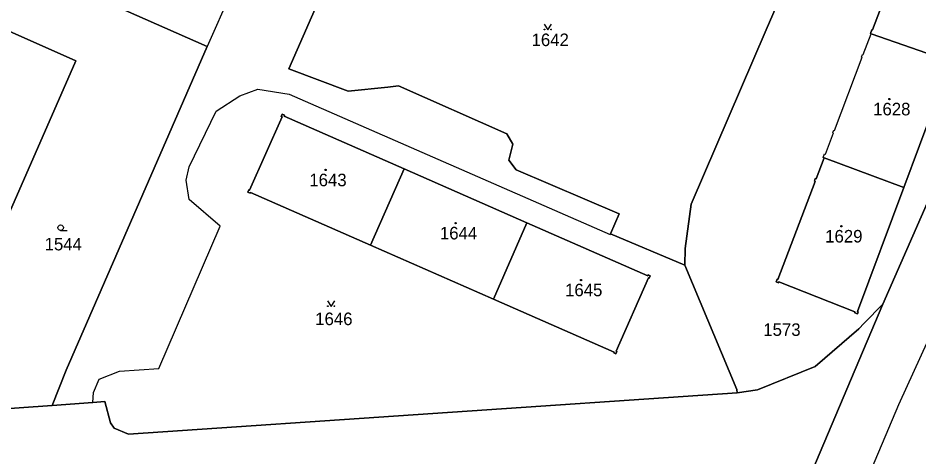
# Model space of a CAD drawing. Extents: x -596024 to -594475, y -1163820 to -1161957.
# Drawn here: x -595817.6 to -595695.5, y -1162088.6 to -1162029.1 of the extents above; entities that cross this region are included whole.
import ezdxf

# ---------------------------------------------------------------- set-up
doc = ezdxf.new("R2010")
doc.units = 0
for name, color, linetype in [('Level 1', 7, 'Continuous'), ('Level 4', 7, 'Continuous'), ('Level 5', 7, 'Continuous'), ('Level 57', 7, 'Continuous'), ('Level 60', 7, 'Continuous'), ('Vrstva 60', 7, 'Continuous')]:
    doc.layers.add(name, color=color, linetype=linetype)

msp = doc.modelspace()

# ---------------------------------------------------------------- linework, layer by layer
at = {"layer": 'Level 1'}
msp.add_line((-595700.42, -1162067.92), (-595651.68, -1161956.88), dxfattribs=at)
for points in [[(-595717.56, -1162012.36), (-595760.69, -1161993.7), (-595765.02, -1161993.06), (-595768, -1161993.84), (-595770.9, -1161996.37), (-595775.01, -1162005.78), (-595774.51, -1162007.75), (-595770.09, -1162011.27), (-595780.91, -1162036.02), (-595772.86, -1162039.04), (-595767.5, -1162038.51), (-595766.05, -1162038.33), (-595751.36, -1162044.82), (-595750.56, -1162046.25), (-595751.09, -1162048.41), (-595750.09, -1162049.69), (-595736.17, -1162055.68), (-595737.31, -1162058.36)], [(-595693.3, -1162014.87), (-595695.26, -1162014.15), (-595695.22, -1162014.04), (-595695.54, -1162013.92), (-595695.66, -1162014.25), (-595695.55, -1162014.29), (-595696.7, -1162017.32), (-595696.82, -1162017.28), (-595696.87, -1162017.43), (-595696.77, -1162017.47), (-595700.6, -1162027.56), (-595700.7, -1162027.52), (-595700.84, -1162027.87), (-595700.73, -1162027.91), (-595701.82, -1162030.77), (-595701.92, -1162030.73), (-595702.11, -1162031.23), (-595702.01, -1162031.27)], [(-595727.24, -1162062.63), (-595727.2, -1162060.36), (-595726.38, -1162054.37), (-595716.25, -1162030.74), (-595709.71, -1162015.74)], [(-595788.77, -1162025.76), (-595791.96, -1162033)], [(-595807.23, -1162026.23), (-595791.96, -1162033)], [(-595821.29, -1162029.86), (-595809.77, -1162034.93), (-595827.5, -1162075.29), (-595838.88, -1162070.36), (-595821.29, -1162029.86)], [(-595708.39, -1162048.08), (-595708.49, -1162048.04), (-595708.3, -1162047.54), (-595708.2, -1162047.58), (-595707.11, -1162044.7), (-595707.21, -1162044.66), (-595707.08, -1162044.33), (-595706.98, -1162044.36), (-595703.22, -1162034.47), (-595703.32, -1162034.43), (-595703.19, -1162034.07), (-595703.09, -1162034.11), (-595702.01, -1162031.27)], [(-595702.01, -1162031.27), (-595691.18, -1162035.02)], [(-595812.97, -1162081.62), (-595811.08, -1162076.86), (-595791.96, -1162033)], [(-595697.57, -1162052.09), (-595691.18, -1162035.02)], [(-595807.49, -1162081.23), (-595807.4, -1162079.85), (-595806.61, -1162078.05), (-595803.87, -1162076.96), (-595798.53, -1162076.63), (-595790.24, -1162057.36), (-595794.42, -1162053.73), (-595794.83, -1162051.11), (-595794.41, -1162049.3), (-595790.74, -1162041.76), (-595787.54, -1162039.67), (-595785.1, -1162038.78), (-595780.86, -1162039.47), (-595737.36, -1162058.47), (-595737.31, -1162058.36)], [(-595765.29, -1162049.56), (-595781.53, -1162042.43), (-595781.48, -1162042.32), (-595781.8, -1162042.18), (-595781.94, -1162042.5), (-595781.83, -1162042.55), (-595786.24, -1162052.47), (-595786.35, -1162052.42), (-595786.49, -1162052.74), (-595786.17, -1162052.88), (-595786.12, -1162052.77), (-595769.85, -1162059.9)], [(-595708.39, -1162048.08), (-595709.47, -1162050.94), (-595709.58, -1162050.9), (-595709.7, -1162051.23), (-595709.6, -1162051.27), (-595714.64, -1162064.54), (-595714.74, -1162064.5), (-595714.88, -1162064.87), (-595714.55, -1162065), (-595714.5, -1162064.89), (-595704.19, -1162068.96), (-595704.23, -1162069.07), (-595703.85, -1162069.22), (-595703.74, -1162068.92), (-595703.85, -1162068.88), (-595697.57, -1162052.09)], [(-595708.39, -1162048.08), (-595697.57, -1162052.09)], [(-595769.85, -1162059.9), (-595765.29, -1162049.56)], [(-595765.29, -1162049.56), (-595748.64, -1162056.88)], [(-595753.19, -1162067.21), (-595748.64, -1162056.88)], [(-595748.64, -1162056.88), (-595732.28, -1162064.06), (-595732.23, -1162063.95), (-595731.94, -1162064.08), (-595732.07, -1162064.37), (-595732.18, -1162064.32), (-595736.56, -1162074.28), (-595736.45, -1162074.33), (-595736.58, -1162074.62), (-595736.87, -1162074.49), (-595736.82, -1162074.38), (-595753.19, -1162067.21)], [(-595737.31, -1162058.36), (-595727.24, -1162062.63)], [(-595769.85, -1162059.9), (-595753.19, -1162067.21)], [(-595717.11, -1162129.24), (-595707.38, -1162106.85), (-595708.77, -1162106.24), (-595707.38, -1162103.08), (-595698.23, -1162081.48), (-595688.29, -1162059.74)], [(-595720.14, -1162079.9), (-595720.22, -1162079.48), (-595727.24, -1162062.63)], [(-595720.14, -1162079.9), (-595717.39, -1162079.52), (-595709.57, -1162076.35), (-595703.65, -1162071.23), (-595702.95, -1162070.48), (-595700.42, -1162067.92)], [(-595714.28, -1162100.65), (-595700.42, -1162067.92)], [(-595807.49, -1162081.23), (-595805.83, -1162081.08), (-595805.09, -1162083.97), (-595804.57, -1162084.68), (-595802.65, -1162085.52), (-595720.14, -1162079.9)], [(-595841.15, -1162083.54), (-595837.27, -1162083.34), (-595812.97, -1162081.62)], [(-595807.49, -1162081.23), (-595812.97, -1162081.62)]]:
    msp.add_lwpolyline(points, dxfattribs=at)
at = {"layer": 'Level 5'}
msp.add_line((-595811.84, -1162057.92), (-595810.96, -1162057.92), dxfattribs=at)
for points in [[(-595746.33, -1162030), (-595745.83, -1162030.75), (-595745.33, -1162030)], [(-595775.69, -1162067.47), (-595775.19, -1162068.22), (-595774.69, -1162067.47)]]:
    msp.add_lwpolyline(points, dxfattribs=at)
for centre, radius in [((-595746.28, -1162030.7), 0.05), ((-595745.38, -1162030.7), 0.05), ((-595699.52, -1162040.13), 0.09), ((-595699.52, -1162040.13), 0.0521), ((-595775.94, -1162049.73), 0.09), ((-595775.94, -1162049.73), 0.0521), ((-595811.84, -1162057.54), 0.375), ((-595758.32, -1162056.93), 0.09), ((-595758.32, -1162056.93), 0.0521), ((-595706.04, -1162057.35), 0.09), ((-595706.04, -1162057.35), 0.0521), ((-595741.31, -1162064.63), 0.09), ((-595741.31, -1162064.63), 0.0521), ((-595775.64, -1162068.17), 0.05), ((-595774.74, -1162068.17), 0.05)]:
    msp.add_circle(centre, radius, dxfattribs=at)
at = {"layer": 'Level 60'}
for points in [[(-595726.38, -1162054.37), (-595727.2, -1162060.36), (-595727.24, -1162062.63), (-595737.31, -1162058.36), (-595736.17, -1162055.68), (-595750.09, -1162049.69), (-595751.09, -1162048.41), (-595750.56, -1162046.25), (-595751.36, -1162044.82), (-595766.05, -1162038.33), (-595767.5, -1162038.51), (-595772.86, -1162039.04), (-595780.91, -1162036.02), (-595770.09, -1162011.27), (-595774.51, -1162007.75), (-595775.01, -1162005.78), (-595770.9, -1161996.37), (-595768, -1161993.84), (-595765.02, -1161993.06), (-595760.69, -1161993.7), (-595717.56, -1162012.36), (-595709.71, -1162015.74), (-595716.25, -1162030.74)], [(-595693.3, -1162014.87), (-595684.7, -1162018.03), (-595684.82, -1162018.35), (-595684.93, -1162018.31), (-595691.18, -1162035.02), (-595702.01, -1162031.27), (-595702.11, -1162031.23), (-595701.92, -1162030.73), (-595701.82, -1162030.77), (-595700.73, -1162027.91), (-595700.84, -1162027.87), (-595700.7, -1162027.52), (-595700.6, -1162027.56), (-595696.77, -1162017.47), (-595696.87, -1162017.43), (-595696.82, -1162017.28), (-595696.7, -1162017.32), (-595695.55, -1162014.29), (-595695.66, -1162014.25), (-595695.54, -1162013.92), (-595695.22, -1162014.04), (-595695.26, -1162014.15)], [(-595807.23, -1162026.23), (-595802.89, -1162016.86), (-595802.11, -1162017.2), (-595803.08, -1162019.28), (-595788.77, -1162025.76), (-595791.96, -1162033)], [(-595846.14, -1162076.49), (-595843.91, -1162071.39), (-595836.7, -1162054.99), (-595828.92, -1162037.28), (-595824.62, -1162027.54), (-595821.3, -1162020), (-595807.23, -1162026.23), (-595791.96, -1162033), (-595811.08, -1162076.86), (-595812.97, -1162081.62), (-595837.27, -1162083.34), (-595841.15, -1162083.54), (-595842.68, -1162083.1), (-595844.37, -1162082.03), (-595845.54, -1162080.41), (-595846.12, -1162078.49)], [(-595809.77, -1162034.93), (-595821.29, -1162029.86), (-595838.88, -1162070.36), (-595827.5, -1162075.29)], [(-595821.29, -1162029.86), (-595809.77, -1162034.93), (-595827.5, -1162075.29), (-595838.88, -1162070.36)], [(-595708.39, -1162048.08), (-595708.49, -1162048.04), (-595708.3, -1162047.54), (-595708.2, -1162047.58), (-595707.11, -1162044.7), (-595707.21, -1162044.66), (-595707.08, -1162044.33), (-595706.98, -1162044.36), (-595703.22, -1162034.47), (-595703.32, -1162034.43), (-595703.19, -1162034.07), (-595703.09, -1162034.11), (-595702.01, -1162031.27), (-595691.18, -1162035.02), (-595697.57, -1162052.09)], [(-595720.22, -1162079.48), (-595720.14, -1162079.9), (-595802.65, -1162085.52), (-595804.57, -1162084.68), (-595805.09, -1162083.97), (-595805.83, -1162081.08), (-595807.49, -1162081.23), (-595807.4, -1162079.85), (-595806.61, -1162078.05), (-595803.87, -1162076.96), (-595798.53, -1162076.63), (-595790.24, -1162057.36), (-595794.42, -1162053.73), (-595794.83, -1162051.11), (-595794.41, -1162049.3), (-595790.74, -1162041.76), (-595787.54, -1162039.67), (-595785.1, -1162038.78), (-595780.86, -1162039.47), (-595737.36, -1162058.47), (-595737.31, -1162058.36), (-595727.24, -1162062.63)], [(-595732.23, -1162063.95), (-595732.28, -1162064.06), (-595748.64, -1162056.88), (-595765.29, -1162049.56), (-595781.53, -1162042.43), (-595781.48, -1162042.32), (-595781.8, -1162042.18), (-595781.94, -1162042.5), (-595781.83, -1162042.55), (-595786.24, -1162052.47), (-595786.35, -1162052.42), (-595786.49, -1162052.74), (-595786.17, -1162052.88), (-595786.12, -1162052.77), (-595769.85, -1162059.9), (-595753.19, -1162067.21), (-595736.82, -1162074.38), (-595736.87, -1162074.49), (-595736.58, -1162074.62), (-595736.45, -1162074.33), (-595736.56, -1162074.28), (-595732.18, -1162064.32), (-595732.07, -1162064.37), (-595731.94, -1162064.08)], [(-595781.48, -1162042.32), (-595781.53, -1162042.43), (-595765.29, -1162049.56), (-595769.85, -1162059.9), (-595786.12, -1162052.77), (-595786.17, -1162052.88), (-595786.49, -1162052.74), (-595786.35, -1162052.42), (-595786.24, -1162052.47), (-595781.83, -1162042.55), (-595781.94, -1162042.5), (-595781.8, -1162042.18)], [(-595714.88, -1162064.87), (-595714.74, -1162064.5), (-595714.64, -1162064.54), (-595709.6, -1162051.27), (-595709.7, -1162051.23), (-595709.58, -1162050.9), (-595709.47, -1162050.94), (-595708.39, -1162048.08), (-595697.57, -1162052.09), (-595703.85, -1162068.88), (-595703.74, -1162068.92), (-595703.85, -1162069.22), (-595704.23, -1162069.07), (-595704.19, -1162068.96), (-595714.5, -1162064.89), (-595714.55, -1162065)], [(-595769.85, -1162059.9), (-595765.29, -1162049.56), (-595748.64, -1162056.88), (-595753.19, -1162067.21)], [(-595732.28, -1162064.06), (-595732.23, -1162063.95), (-595731.94, -1162064.08), (-595732.07, -1162064.37), (-595732.18, -1162064.32), (-595736.56, -1162074.28), (-595736.45, -1162074.33), (-595736.58, -1162074.62), (-595736.87, -1162074.49), (-595736.82, -1162074.38), (-595753.19, -1162067.21), (-595748.64, -1162056.88)]]:
    msp.add_lwpolyline(points, close=True, dxfattribs=at)
msp.add_lwpolyline([(-595692.37, -1162113.74), (-595703.38, -1162138.38), (-595714.77, -1162131.95), (-595716.45, -1162130.6), (-595717.11, -1162129.24), (-595707.38, -1162106.85), (-595708.77, -1162106.24), (-595707.38, -1162103.08), (-595698.23, -1162081.48), (-595688.29, -1162059.74)], dxfattribs=at)
at = {"layer": 'Vrstva 60'}
msp.add_lwpolyline([(-595642.93, -1161956.88), (-595651.68, -1161956.88), (-595700.42, -1162067.92), (-595714.28, -1162100.65), (-595763.48, -1162212.38), (-595762.1, -1162212.98), (-595755.16, -1162216.01), (-595739.48, -1162180.64), (-595719.28, -1162134.23), (-595717.11, -1162129.24), (-595707.38, -1162106.85), (-595708.77, -1162106.24), (-595707.38, -1162103.08), (-595698.23, -1162081.48), (-595688.29, -1162059.74), (-595682.95, -1162047.47), (-595655.76, -1161985.63), (-595650.46, -1161973.92)], close=True, dxfattribs=at)
for points in [[(-595689.46, -1161969.2), (-595709.71, -1162015.74), (-595716.25, -1162030.74), (-595726.38, -1162054.37), (-595727.2, -1162060.36), (-595727.24, -1162062.63), (-595720.22, -1162079.48), (-595720.14, -1162079.9), (-595717.39, -1162079.52), (-595709.57, -1162076.35), (-595703.65, -1162071.23), (-595702.95, -1162070.48), (-595700.42, -1162067.92), (-595651.68, -1161956.88)], [(-595788.77, -1162025.76), (-595791.96, -1162033), (-595811.08, -1162076.86), (-595812.97, -1162081.62), (-595807.49, -1162081.23), (-595807.4, -1162079.85), (-595806.61, -1162078.05), (-595803.87, -1162076.96), (-595798.53, -1162076.63), (-595790.24, -1162057.36), (-595794.42, -1162053.73), (-595794.83, -1162051.11), (-595794.41, -1162049.3), (-595790.74, -1162041.76), (-595787.54, -1162039.67), (-595785.1, -1162038.78), (-595780.86, -1162039.47), (-595737.36, -1162058.47), (-595737.31, -1162058.36), (-595736.17, -1162055.68), (-595750.09, -1162049.69), (-595751.09, -1162048.41), (-595750.56, -1162046.25), (-595751.36, -1162044.82), (-595766.05, -1162038.33), (-595767.5, -1162038.51), (-595772.86, -1162039.04), (-595780.91, -1162036.02), (-595770.09, -1162011.27)], [(-595691.18, -1162035.02), (-595697.57, -1162052.09), (-595703.85, -1162068.88), (-595703.74, -1162068.92), (-595703.85, -1162069.22), (-595704.23, -1162069.07), (-595704.19, -1162068.96), (-595714.5, -1162064.89), (-595714.55, -1162065), (-595714.88, -1162064.87), (-595714.74, -1162064.5), (-595714.64, -1162064.54), (-595709.6, -1162051.27), (-595709.7, -1162051.23), (-595709.58, -1162050.9), (-595709.47, -1162050.94), (-595708.39, -1162048.08), (-595708.49, -1162048.04), (-595708.3, -1162047.54), (-595708.2, -1162047.58), (-595707.11, -1162044.7), (-595707.21, -1162044.66), (-595707.08, -1162044.33), (-595706.98, -1162044.36), (-595703.22, -1162034.47), (-595703.32, -1162034.43), (-595703.19, -1162034.07), (-595703.09, -1162034.11), (-595702.01, -1162031.27), (-595702.11, -1162031.23), (-595701.92, -1162030.73), (-595701.82, -1162030.77), (-595700.73, -1162027.91)], [(-595714.28, -1162100.65), (-595700.42, -1162067.92), (-595702.95, -1162070.48), (-595703.65, -1162071.23), (-595709.57, -1162076.35), (-595717.39, -1162079.52), (-595720.14, -1162079.9), (-595802.65, -1162085.52), (-595804.57, -1162084.68), (-595805.09, -1162083.97), (-595805.83, -1162081.08), (-595807.49, -1162081.23), (-595812.97, -1162081.62), (-595837.27, -1162083.34), (-595841.15, -1162083.54), (-595866.44, -1162085.39), (-595893.2, -1162087.31), (-595897.15, -1162087.51), (-595907, -1162088.19)]]:
    msp.add_lwpolyline(points, dxfattribs=at)

# ---------------------------------------------------------------- texts
at = {"layer": 'Level 4'}
for s, p in [('1642', (-595748.02, -1162032.95)), ('1628', (-595701.73, -1162042.33)), ('1643', (-595778.14, -1162051.93)), ('1644', (-595760.44, -1162059.13)), ('1629', (-595708.23, -1162059.55)), ('1544', (-595814.01, -1162060.62)), ('1645', (-595743.48, -1162066.83)), ('1646', (-595777.34, -1162070.74))]:
    msp.add_text(s, height=1.7, dxfattribs=at).set_placement(p)
at = {"layer": 'Level 57'}
msp.add_text('1573', height=1.7, dxfattribs=at).set_placement((-595716.62, -1162072.2))

doc.saveas('drawing.dxf')
